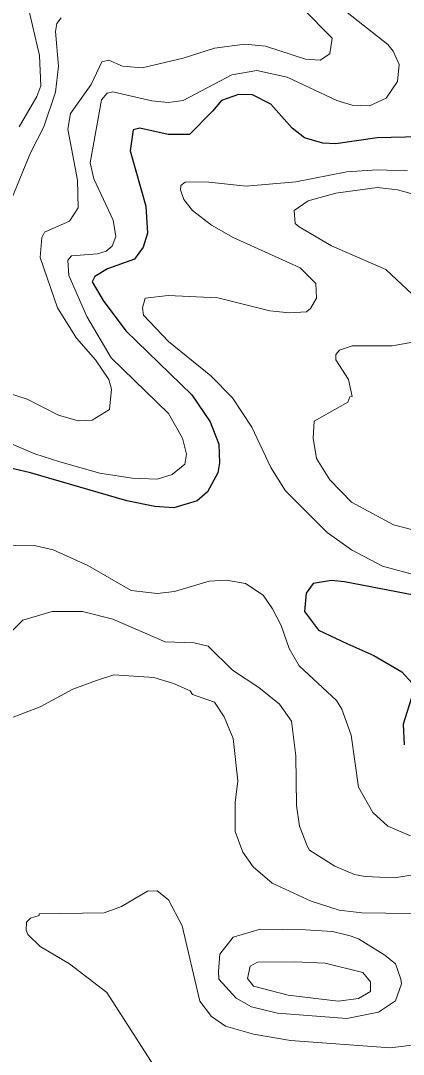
# Model space of a CAD drawing. Extents: x 423 to 448.8, y 7456.3 to 7484.
# Drawn here: x 435.553 to 436.1, y 7468.308 to 7469.783 of the extents above; entities that cross this region are included whole.
import ezdxf

# ---------------------------------------------------------------- set-up
doc = ezdxf.new("R2010")
doc.units = 0
doc.header["$LTSCALE"] = 0.032
doc.layers.add('1', color=7, linetype='Continuous', lineweight=25)
doc.layers.add('2', color=7, linetype='Continuous', lineweight=13)

msp = doc.modelspace()

# ---------------------------------------------------------------- linework, layer by layer
at = {"layer": '1'}
for points in [[(436.1226, 7469.6173), (436.0622, 7469.6158), (436.0035, 7469.6072), (435.9849, 7469.608), (435.9586, 7469.6158), (435.9408, 7469.6297), (435.9106, 7469.6637), (435.8844, 7469.6769), (435.8642, 7469.6776), (435.8402, 7469.6691), (435.8271, 7469.6536), (435.7946, 7469.6204), (435.7637, 7469.6204), (435.7235, 7469.6297), (435.7141, 7469.6273), (435.7095, 7469.5972), (435.732, 7469.5183), (435.7343, 7469.4796), (435.7281, 7469.4595), (435.7157, 7469.4425), (435.6771, 7469.4286), (435.6592, 7469.4177), (435.6554, 7469.41), (435.6709, 7469.3837), (435.7034, 7469.3404), (435.7977, 7469.2492), (435.824, 7469.2105), (435.8364, 7469.1787), (435.8372, 7469.1517), (435.8348, 7469.1377), (435.8201, 7469.1107), (435.8055, 7469.0975), (435.7722, 7469.0875), (435.7451, 7469.0898), (435.7049, 7469.0975), (435.5672, 7469.1378), (435.527, 7469.147)], [(436.1148, 7468.963), (436.0158, 7468.9823), (435.9973, 7468.9838), (435.971, 7468.9799), (435.9609, 7468.966), (435.9586, 7468.9397), (435.9787, 7468.9134), (436.0189, 7468.8941), (436.0576, 7468.8771), (436.0978, 7468.8539), (436.1125, 7468.8377)], [(436.1133, 7468.823), (436.0993, 7468.7789), (436.1009, 7468.7495)]]:
    msp.add_lwpolyline(points, dxfattribs=at)
at = {"layer": '2'}
for points in [[(436.1272, 7470.076), (436.0901, 7470.0535), (436.0468, 7470.0326), (436.0035, 7470.018), (435.9308, 7470.0125), (435.9176, 7470.0102), (435.9137, 7470.0041), (435.9098, 7469.9886), (435.9106, 7469.9607), (435.9168, 7469.9174), (435.93, 7469.8602), (435.9555, 7469.8014), (435.998, 7469.7581), (435.9949, 7469.7356), (435.981, 7469.7264), (435.9601, 7469.7279), (435.9029, 7469.7465), (435.8735, 7469.7495), (435.8302, 7469.7434), (435.7853, 7469.7294), (435.7266, 7469.7155)], [(435.551, 7469.6312), (435.5765, 7469.6746), (435.5819, 7469.69), (435.5803, 7469.7333), (435.5633, 7469.8045)], [(436.0127, 7469.7999), (436.0777, 7469.7488), (436.0854, 7469.7395), (436.0939, 7469.7202), (436.0916, 7469.6962), (436.0754, 7469.6722), (436.0514, 7469.6614), (436.0267, 7469.6622), (436.005, 7469.6691), (435.9339, 7469.7024), (435.8905, 7469.7117), (435.855, 7469.7055), (435.7853, 7469.6691), (435.7637, 7469.666), (435.7405, 7469.6684), (435.6848, 7469.6815), (435.677, 7469.6792), (435.6685, 7469.6699), (435.6523, 7469.5802), (435.6577, 7469.557), (435.6855, 7469.4982), (435.6894, 7469.475), (435.684, 7469.4611), (435.6755, 7469.4541), (435.6631, 7469.4502), (435.626, 7469.4472), (435.6206, 7469.441), (435.6221, 7469.4193), (435.6476, 7469.3605), (435.6825, 7469.3017), (435.7644, 7469.2221), (435.7845, 7469.1873), (435.7899, 7469.1641), (435.7876, 7469.1501), (435.7698, 7469.1354), (435.7482, 7469.1285)], [(435.6113, 7469.7867), (435.6051, 7469.779), (435.6028, 7469.7674), (435.6074, 7469.7179), (435.6028, 7469.6807), (435.5865, 7469.6312), (435.5672, 7469.5941), (435.537, 7469.5199)], [(435.7266, 7469.7155), (435.6987, 7469.7178), (435.6794, 7469.7264), (435.6693, 7469.7241), (435.6538, 7469.6916), (435.6244, 7469.6506), (435.6206, 7469.6281), (435.6345, 7469.5554), (435.6353, 7469.516), (435.6229, 7469.4966), (435.5873, 7469.4812), (435.5835, 7469.4735), (435.5811, 7469.4448), (435.6059, 7469.3729), (435.6329, 7469.3296), (435.66, 7469.2987), (435.6794, 7469.2708), (435.6832, 7469.2569), (435.6802, 7469.2282), (435.6554, 7469.2128), (435.6353, 7469.212), (435.6075, 7469.2198), (435.5626, 7469.2429), (435.5177, 7469.2569)], [(436.0189, 7469.567), (435.9462, 7469.5531), (435.8751, 7469.5469), (435.8178, 7469.5531), (435.7884, 7469.5523), (435.7822, 7469.5477), (435.7814, 7469.5415), (435.7861, 7469.5276), (435.7985, 7469.5121), (435.8256, 7469.4912), (435.8565, 7469.4735), (435.9524, 7469.4301), (435.9748, 7469.4077), (435.9756, 7469.3868), (435.9671, 7469.3721), (435.9616, 7469.3675), (435.9369, 7469.3659), (435.9091, 7469.369), (435.8348, 7469.3876), (435.7637, 7469.3907), (435.7312, 7469.3868), (435.7273, 7469.3729), (435.7289, 7469.3628), (435.7644, 7469.3249), (435.8248, 7469.2762), (435.8557, 7469.2445), (435.8835, 7469.2027), (435.9106, 7469.1455), (435.9315, 7469.1122), (435.991, 7469.0527), (436.0259, 7469.0279), (436.07, 7469.0047), (436.1705, 7468.9776)], [(436.1056, 7469.5686), (436.0622, 7469.5701), (436.0189, 7469.567)], [(436.1202, 7469.3853), (436.0746, 7469.4278), (435.9973, 7469.4618), (435.9508, 7469.4889), (435.9454, 7469.4935), (435.9439, 7469.5121), (435.964, 7469.526), (436.0035, 7469.5369), (436.0622, 7469.5446), (436.0916, 7469.5415), (436.1504, 7469.5252)], [(436.1427, 7469.0488), (436.0855, 7469.0635), (436.0259, 7469.096), (435.9949, 7469.1277), (435.9756, 7469.1579), (435.971, 7469.1873), (435.9725, 7469.2112), (436.0204, 7469.2383), (436.0235, 7469.246), (436.0267, 7469.2468), (436.0212, 7469.2708), (436.0035, 7469.2987), (436.0035, 7469.3064), (436.0088, 7469.3125), (436.0267, 7469.3188), (436.0839, 7469.3187), (436.1133, 7469.3241)], [(435.7482, 7469.1285), (435.7126, 7469.13), (435.6662, 7469.137), (435.609, 7469.1532), (435.5734, 7469.1648), (435.4914, 7469.1996)], [(436.1102, 7468.6195), (436.0777, 7468.6335), (436.056, 7468.6528), (436.0359, 7468.6892), (436.0251, 7468.7634), (436.0119, 7468.8005), (436.0042, 7468.8129), (435.9508, 7468.8624), (435.9369, 7468.8872), (435.9253, 7468.9196), (435.9129, 7468.9436), (435.8998, 7468.963), (435.8743, 7468.9799), (435.8472, 7468.9846), (435.8225, 7468.9831), (435.773, 7468.9684), (435.7482, 7468.9653), (435.7111, 7468.9699), (435.6492, 7469.0055), (435.5997, 7469.0279), (435.575, 7469.0333), (435.4883, 7469.0349)], [(435.476, 7468.8408), (435.5115, 7468.8701), (435.5393, 7468.9104), (435.5564, 7468.9274), (435.5982, 7468.9397), (435.6415, 7468.9397), (435.6848, 7468.9289), (435.7598, 7468.8964), (435.8008, 7468.8949), (435.8209, 7468.8903), (435.8557, 7468.8562), (435.8936, 7468.8314), (435.923, 7468.8075), (435.94, 7468.7835), (435.9462, 7468.734), (435.947, 7468.6629), (435.9516, 7468.6335), (435.9624, 7468.6056), (435.9655, 7468.5994), (436.0019, 7468.5762), (436.0298, 7468.5646), (436.0452, 7468.5615), (436.087, 7468.56), (436.1164, 7468.5646)], [(435.5363, 7468.7866), (435.5812, 7468.8036), (435.6276, 7468.8291), (435.6616, 7468.8415), (435.6863, 7468.8493), (435.7436, 7468.8454), (435.7714, 7468.8369), (435.7954, 7468.8268), (435.7987, 7468.8212), (435.8302, 7468.8106), (435.8441, 7468.7897), (435.8565, 7468.7588), (435.8634, 7468.6984), (435.8596, 7468.6675), (435.8596, 7468.6257), (435.8704, 7468.5964), (435.8851, 7468.5754), (435.9122, 7468.5522), (435.9679, 7468.5267), (436.0081, 7468.5136), (436.0406, 7468.5097), (436.1427, 7468.5082)], [(436.1319, 7468.3233), (436.0808, 7468.3171), (435.9385, 7468.3279), (435.8859, 7468.3365), (435.8457, 7468.348), (435.8256, 7468.362), (435.8093, 7468.3836), (435.7838, 7468.4912), (435.7644, 7468.5283), (435.7482, 7468.5414), (435.7343, 7468.5407), (435.6972, 7468.519), (435.6724, 7468.5097), (435.5796, 7468.5082), (435.5796, 7468.5058), (435.5672, 7468.502), (435.5618, 7468.4966), (435.561, 7468.485), (435.5633, 7468.4787), (435.5811, 7468.4618), (435.6229, 7468.437), (435.6763, 7468.396), (435.7644, 7468.2591)]]:
    msp.add_lwpolyline(points, dxfattribs=at)
for points in [[(435.9601, 7468.4857), (435.9988, 7468.4834), (436.0236, 7468.4772), (436.0359, 7468.4726), (436.0731, 7468.4494), (436.0885, 7468.437), (436.0963, 7468.4154), (436.097, 7468.4084), (436.0885, 7468.3844), (436.0645, 7468.3681), (436.0189, 7468.3589), (435.9199, 7468.3666), (435.8828, 7468.3759), (435.8611, 7468.3883), (435.8364, 7468.4153), (435.8356, 7468.4262), (435.8379, 7468.4509), (435.8565, 7468.4749), (435.8952, 7468.4865)], [(435.9447, 7468.4401), (435.988, 7468.4378), (436.0421, 7468.4246), (436.053, 7468.4115), (436.053, 7468.3975), (436.0359, 7468.3875), (436.0066, 7468.3836), (435.9354, 7468.3922), (435.8859, 7468.4053), (435.8774, 7468.4161), (435.8812, 7468.4339), (435.8913, 7468.4393)]]:
    msp.add_lwpolyline(points, close=True, dxfattribs=at)

doc.saveas('drawing.dxf')
